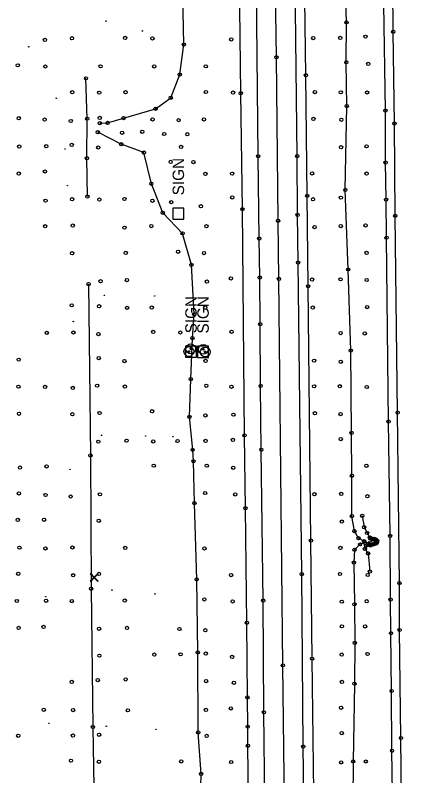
# Model space of a CAD drawing. Extents: x 20503438 to 20508873, y 7964251 to 7984667.
# Drawn here: x 20505218.1 to 20505460.6, y 7983269.7 to 7983735.5 of the extents above; entities that cross this region are included whole.
import ezdxf

# ---------------------------------------------------------------- set-up
doc = ezdxf.new("R2010")
doc.units = 0
for name, color, linetype in [('SurBreakLine', 7, 'Continuous'), ('SurConcreteSlab', 7, 'Continuous'), ('SurControl', 7, 'Continuous'), ('SurDrainageArrowDown', 7, 'Continuous'), ('SurDrainageArrowUp', 7, 'Continuous'), ('SurEdgeRoadPaved', 7, 'Continuous'), ('SurEdgeShoulderPaved', 7, 'Continuous'), ('SurFenceWire', 7, 'Continuous'), ('SurPointsNonDTM', 7, 'Continuous'), ('SurRoadPoints', 7, 'Continuous'), ('SurSurveyPoints', 7, 'Continuous')]:
    doc.layers.add(name, color=color, linetype=linetype)

msp = doc.modelspace()

# ---------------------------------------------------------------- linework, layer by layer
at = {"layer": 'SurBreakLine'}
for points in [[(20505388.09, 7982786.72), (20505387.46, 7982826.69), (20505386.97, 7982893.61), (20505385.8, 7982999.79), (20505385.32, 7983030.07), (20505384.98, 7983076.27), (20505384.47, 7983119.49), (20505384.1, 7983167.57), (20505382.15, 7983337.32), (20505379.76, 7983573.99), (20505379.24, 7983609.63), (20505378.24, 7983709.76), (20505377.29, 7983778.59), (20505376.87, 7983823.71), (20505376.2, 7983914.92), (20505375.66, 7983955.45), (20505374.47, 7984054.03), (20505371.04, 7984409.5), (20505370.34, 7984465.16)], [(20505430.81, 7983428.95), (20505431.94, 7983421.89), (20505433.78, 7983418.39), (20505435.46, 7983415.54), (20505437.89, 7983414.91), (20505439.2, 7983414.35), (20505439.89, 7983413.53), (20505439.86, 7983412.7), (20505439.4, 7983412.02), (20505437.62, 7983411.33), (20505436.03, 7983410.93), (20505435.76, 7983410.73), (20505434.14, 7983411.03), (20505433.19, 7983410.64), (20505432.43, 7983408.64), (20505434.42, 7983405.87), (20505435.48, 7983394.78)]]:
    msp.add_lwpolyline(points, dxfattribs=at)
at = {"layer": 'SurConcreteSlab'}
msp.add_lwpolyline([(20505435.85, 7983415.35), (20505438.25, 7983414.57), (20505439.21, 7983414.26), (20505439.53, 7983413.73), (20505439.61, 7983412.57), (20505439.09, 7983412.1), (20505438.55, 7983411.79), (20505435.96, 7983411), (20505435.9, 7983411.25), (20505438.99, 7983412.12), (20505438.94, 7983414.02), (20505437.2, 7983414.63), (20505435.64, 7983415.19)], dxfattribs=at)
at = {"layer": 'SurControl'}
msp.add_lwpolyline([(20505268.93, 7983393.31), (20505268.67, 7983393.56), (20505266.53, 7983391.34), (20505264.39, 7983393.56), (20505264.13, 7983393.31), (20505266.28, 7983391.08), (20505264.13, 7983388.85), (20505264.39, 7983388.6), (20505266.53, 7983390.82), (20505268.67, 7983388.6), (20505268.93, 7983388.85), (20505266.78, 7983391.08)], close=True, dxfattribs=at)
for centre in [(20505273.7, 7983731.89), (20505296.12, 7983725.88), (20505226.42, 7983716.17), (20505243.27, 7983684.65), (20505248.61, 7983653.5), (20505250.04, 7983631.09), (20505272.81, 7983563.94), (20505303.65, 7983563.47), (20505253.69, 7983547.89), (20505271.04, 7983478.26), (20505298.03, 7983477.81), (20505314.75, 7983477.39), (20505251.69, 7983457.37), (20505236.87, 7983379.43), (20505277.36, 7983383.39), (20505303.75, 7983381.07), (20505238.75, 7983301.84), (20505273.87, 7983300.04), (20505304.38, 7983298.09)]:
    msp.add_circle(centre, 0.15, dxfattribs=at)
at = {"layer": 'SurDrainageArrowDown'}
msp.add_lwpolyline([(20505331.52, 7983247.58), (20505332.03, 7983270.82), (20505330.3, 7983296.26), (20505330, 7983345.23), (20505329.34, 7983389.92), (20505327.98, 7983436.68), (20505327.39, 7983462.27), (20505326.88, 7983469.31), (20505324.92, 7983489.49), (20505325.74, 7983512.6), (20505326.72, 7983537.72), (20505327.84, 7983552.32), (20505326.1, 7983582.56), (20505320.66, 7983601.9), (20505308.53, 7983614.51), (20505301.56, 7983632.27), (20505297, 7983651.4), (20505283.09, 7983656.45), (20505268.69, 7983663.8)], dxfattribs=at)
at = {"layer": 'SurDrainageArrowUp'}
for points in [[(20505269.92, 7983669.38), (20505274.77, 7983669.53), (20505284.53, 7983672.48), (20505304.14, 7983678.22), (20505313.43, 7983684.93), (20505319, 7983699.12), (20505321.46, 7983717.49), (20505321, 7983737.68), (20505321.32, 7983758.43), (20505323.53, 7983782.34), (20505317.99, 7983807.64), (20505321.24, 7983834.42), (20505321.13, 7983884.66), (20505321.58, 7983916.57), (20505320.13, 7983948.66), (20505320.6, 7983976.69), (20505320.82, 7984005.51), (20505319.96, 7984030.22), (20505318.49, 7984055.46), (20505317.7, 7984079.41), (20505317.25, 7984104.99), (20505316.36, 7984122.1)], [(20505431.94, 7983413.35), (20505428.59, 7983415.16), (20505426.01, 7983419.53), (20505424.51, 7983428.73), (20505424.44, 7983453.4), (20505424.24, 7983479.66), (20505423.78, 7983530.09), (20505422.18, 7983579.75), (20505420.43, 7983628.49), (20505421.29, 7983679.84), (20505421.05, 7983706.71), (20505421.16, 7983731.09), (20505419.67, 7983779.95)], [(20505435.69, 7983412.57), (20505432.5, 7983412.27), (20505429.44, 7983411.43), (20505426.11, 7983408.1), (20505425.72, 7983400.28), (20505426.05, 7983374.69), (20505426.24, 7983351.03), (20505426.02, 7983326.08), (20505425.25, 7983278.5), (20505424.77, 7983230.05), (20505424.95, 7983179.92)]]:
    msp.add_lwpolyline(points, dxfattribs=at)
at = {"layer": 'SurEdgeRoadPaved'}
for points in [[(20505399.87, 7982796.43), (20505397.64, 7982996.42), (20505397.31, 7983043.62), (20505395.75, 7983196.59), (20505394.62, 7983287.56), (20505393.71, 7983393.22), (20505391.47, 7983583.96), (20505391.16, 7983613.2), (20505390.95, 7983649.19), (20505388.69, 7983846.62), (20505387.86, 7983937.63), (20505387.13, 7984000.04), (20505387.09, 7984002.85), (20505386.65, 7984030.88), (20505382.6, 7984465.04)], [(20505460.57, 7982745.92), (20505460.02, 7982819.87), (20505458.85, 7982918.92), (20505458.72, 7982952.55), (20505457.28, 7983055.18), (20505456.07, 7983138.84), (20505455.85, 7983167.22), (20505455.42, 7983198.13), (20505455.22, 7983224.45), (20505454.85, 7983254.02), (20505454.55, 7983292.83), (20505453.72, 7983358.98), (20505453.59, 7983387.67), (20505452.51, 7983492.09), (20505451.03, 7983612.62), (20505450.51, 7983669.13), (20505449.78, 7983725.38), (20505449.64, 7983752.99)], [(20505376.87, 7982720.03), (20505375.97, 7982814.93), (20505375.18, 7982868.35), (20505374.84, 7982896.8), (20505373.9, 7983003.41), (20505373.63, 7983032.61), (20505373.23, 7983073.5), (20505372.9, 7983110.52), (20505372.72, 7983130.62), (20505372.2, 7983185.46), (20505371.76, 7983214.03), (20505371.18, 7983254.01), (20505370.55, 7983308.55), (20505370.11, 7983376.99), (20505368.96, 7983469.33), (20505368.55, 7983508.46), (20505368.26, 7983546.26), (20505367.99, 7983574.82), (20505367.67, 7983598.7), (20505367.02, 7983649.08), (20505365.92, 7983751.56)]]:
    msp.add_lwpolyline(points, dxfattribs=at)
at = {"layer": 'SurEdgeShoulderPaved'}
for points in [[(20505366.98, 7982718.13), (20505365.41, 7982861.87), (20505365.07, 7982881.72), (20505364.41, 7982928.72), (20505364.19, 7982960.53), (20505363.22, 7983054.03), (20505362.96, 7983074.76), (20505362.61, 7983110.31), (20505362.42, 7983145.46), (20505361.97, 7983183.06), (20505361.41, 7983217.22), (20505361.15, 7983254.72), (20505360.71, 7983288.06), (20505360.6, 7983299.77), (20505360.47, 7983317.66), (20505360.11, 7983363.4), (20505359.23, 7983433.57), (20505358.71, 7983478.18), (20505357.37, 7983616.7), (20505356.33, 7983687.67), (20505355.63, 7983757.41)], [(20505406.44, 7982753), (20505405.66, 7982815.99), (20505404.36, 7982949.58), (20505403.42, 7983021.17), (20505402.75, 7983090.32), (20505402.21, 7983129.29), (20505402.08, 7983165.66), (20505401.47, 7983227.06), (20505400.04, 7983341.4), (20505399.38, 7983413.75), (20505397.66, 7983569.46), (20505397.07, 7983624.87), (20505396.26, 7983698.73), (20505395.49, 7983760.73)], [(20505454.87, 7982799.91), (20505454.43, 7982834.05), (20505454.19, 7982863.65), (20505453.63, 7982922.83), (20505451.09, 7983092.97), (20505450.78, 7983121.42), (20505450.67, 7983149.63), (20505450.35, 7983185.44), (20505449.91, 7983215.31), (20505449.29, 7983259.23), (20505449.04, 7983285.01), (20505448.83, 7983321.6), (20505448.42, 7983357.03), (20505448.19, 7983377.57), (20505447.91, 7983416.56), (20505446.96, 7983486.61), (20505445.72, 7983599.24), (20505445.42, 7983622.54), (20505445.14, 7983645.21), (20505445.01, 7983677.11), (20505444.05, 7983741.95)]]:
    msp.add_lwpolyline(points, dxfattribs=at)
at = {"layer": 'SurFenceWire'}
for points in [[(20505262.37, 7983624.43), (20505262.08, 7983647.88), (20505262.23, 7983672.11), (20505261.49, 7983696.84)], [(20505263.07, 7983570.84), (20505264.2, 7983465.89), (20505264.6, 7983384.22), (20505265.76, 7983299.57), (20505267.13, 7983213.61), (20505277.91, 7983026.79), (20505279.9, 7982903.03), (20505280.94, 7982831.19), (20505284.45, 7982664.16), (20505302.4, 7982645.24), (20505317.11, 7982628.42), (20505340.63, 7982610.34)]]:
    msp.add_lwpolyline(points, dxfattribs=at)
at = {"layer": 'SurPointsNonDTM'}
for centre in [(20505261.49, 7983696.84), (20505262.23, 7983672.11), (20505262.08, 7983647.88), (20505262.37, 7983624.43), (20505263.07, 7983570.84), (20505264.2, 7983465.89), (20505264.6, 7983384.22), (20505265.76, 7983299.57)]:
    msp.add_circle(centre, 1, dxfattribs=at)
at = {"layer": 'SurRoadPoints'}
for points in [[(20505321.53, 7983613.98), (20505321.53, 7983613.98), (20505321.53, 7983617.41), (20505314.67, 7983617.41), (20505314.67, 7983610.55), (20505321.53, 7983610.55), (20505321.53, 7983613.98)], [(20505329.29, 7983529.45), (20505329.29, 7983529.45), (20505329.29, 7983532.88), (20505322.43, 7983532.88), (20505322.43, 7983526.02), (20505329.29, 7983526.02), (20505329.29, 7983529.45)], [(20505336.65, 7983529.32), (20505336.65, 7983529.32), (20505336.65, 7983532.75), (20505329.79, 7983532.75), (20505329.79, 7983525.89), (20505336.65, 7983525.89), (20505336.65, 7983529.32)]]:
    msp.add_lwpolyline(points, dxfattribs=at)
for centre, radius in [((20505325.63, 7983531.17), 3), ((20505333.39, 7983530.88), 3), ((20505324.54, 7983529.51), 3), ((20505324.54, 7983529.51), 0.5), ((20505325.63, 7983531.17), 0.5), ((20505334.55, 7983529.28), 3), ((20505333.39, 7983530.88), 0.5), ((20505334.55, 7983529.28), 0.5)]:
    msp.add_circle(centre, radius, dxfattribs=at)
at = {"layer": 'SurSurveyPoints'}
for centre in [(20505421.16, 7983731.09), (20505449.78, 7983725.38), (20505236.34, 7983720.37), (20505252.92, 7983721.41), (20505285.46, 7983721.62), (20505302.22, 7983721.27), (20505350.55, 7983720.65), (20505400.75, 7983721.47), (20505417.35, 7983721.62), (20505432.8, 7983722.37), (20505321.46, 7983717.49), (20505378.24, 7983709.76), (20505219.65, 7983704.81), (20505236.59, 7983704.08), (20505270.47, 7983704.19), (20505303.31, 7983704.11), (20505334.87, 7983704.17), (20505421.05, 7983706.71), (20505434.47, 7983705.65), (20505319, 7983699.12), (20505396.26, 7983698.73), (20505253.08, 7983688.3), (20505269.59, 7983688.06), (20505285.74, 7983688.33), (20505334.97, 7983688.45), (20505351.62, 7983688.09), (20505356.33, 7983687.67), (20505401.78, 7983688.4), (20505417.63, 7983688.26), (20505433.81, 7983688.16), (20505313.43, 7983684.93), (20505304.14, 7983678.22), (20505421.29, 7983679.84), (20505445.01, 7983677.11), (20505220.32, 7983672.38), (20505236.16, 7983671.56), (20505269.94, 7983672.58), (20505284.53, 7983672.48), (20505302.28, 7983671.7), (20505333.78, 7983671.64), (20505400.86, 7983671.95), (20505418, 7983671.49), (20505252.16, 7983670.71), (20505269.92, 7983669.38), (20505274.77, 7983669.53), (20505318.29, 7983671.21), (20505450.51, 7983669.13), (20505268.69, 7983663.8), (20505283.62, 7983663.47), (20505295.95, 7983664.09), (20505309.47, 7983662.72), (20505323.6, 7983662.59), (20505220.56, 7983655.07), (20505237.12, 7983655.24), (20505252.75, 7983656.06), (20505268.97, 7983654.47), (20505283.09, 7983656.45), (20505319.8, 7983654.85), (20505417.82, 7983654.6), (20505433.49, 7983655.17), (20505297, 7983651.4), (20505367.02, 7983649.08), (20505390.95, 7983649.19), (20505313.41, 7983645.63), (20505327.33, 7983645.52), (20505445.14, 7983645.21), (20505236.3, 7983639.77), (20505220.29, 7983638.52), (20505334.67, 7983638.3), (20505351.06, 7983638.46), (20505400.07, 7983638.57), (20505433.44, 7983638.5), (20505301.56, 7983632.27), (20505397.07, 7983624.87), (20505420.43, 7983628.49), (20505236.76, 7983621.92), (20505253.01, 7983622.77), (20505269.69, 7983622.56), (20505285.05, 7983622.93), (20505302.23, 7983621.86), (20505313.76, 7983620.99), (20505351.15, 7983623.87), (20505400.61, 7983622.8), (20505417.74, 7983623.76), (20505445.42, 7983622.54), (20505331.95, 7983618.47), (20505357.37, 7983616.7), (20505308.53, 7983614.51), (20505391.16, 7983613.2), (20505451.03, 7983612.62), (20505236.47, 7983606.26), (20505253.38, 7983606.64), (20505301.53, 7983606.37), (20505335.28, 7983606.24), (20505379.24, 7983609.63), (20505417.65, 7983606.31), (20505432.83, 7983606.74), (20505285.06, 7983605.38), (20505320.66, 7983601.9), (20505401.58, 7983605.71), (20505367.67, 7983598.7), (20505445.72, 7983599.24), (20505252.95, 7983589.73), (20505285.86, 7983589.88), (20505317.93, 7983590.62), (20505333.84, 7983589.81), (20505433.49, 7983589.89), (20505391.47, 7983583.96), (20505326.1, 7983582.56), (20505422.18, 7983579.75), (20505350.34, 7983574.28), (20505367.99, 7983574.82), (20505379.76, 7983573.99), (20505400.09, 7983573.6), (20505417.55, 7983573.74), (20505270.43, 7983572.54), (20505286.6, 7983573.26), (20505335.64, 7983572.35), (20505397.66, 7983569.46), (20505433.54, 7983573.32), (20505252.72, 7983557.79), (20505269.5, 7983557.23), (20505286.68, 7983556.27), (20505301.78, 7983556.43), (20505334.58, 7983556.43), (20505400.5, 7983556.44), (20505433.83, 7983556.75), (20505327.84, 7983552.32), (20505368.26, 7983546.26), (20505253.81, 7983541.17), (20505302.7, 7983541.5), (20505319.32, 7983541.17), (20505350.74, 7983541.64), (20505237.42, 7983540.97), (20505269.11, 7983540.2), (20505326.72, 7983537.72), (20505417.59, 7983540.81), (20505432.34, 7983540.63), (20505423.78, 7983530.09), (20505220.25, 7983524.53), (20505269.35, 7983525.52), (20505285.08, 7983523.65), (20505334.81, 7983523.77), (20505401.27, 7983523.92), (20505417.63, 7983523.23), (20505268.3, 7983508.61), (20505325.74, 7983512.6), (20505335.24, 7983508.54), (20505368.55, 7983508.46), (20505220.08, 7983507.99), (20505236.42, 7983507.86), (20505253.43, 7983507.2), (20505285.37, 7983508.08), (20505350.67, 7983507.95), (20505401.33, 7983508.21), (20505417.08, 7983508.26), (20505433.61, 7983507.77), (20505220.44, 7983491.4), (20505253.13, 7983491.11), (20505269.81, 7983491.87), (20505302.02, 7983492.94), (20505334.69, 7983490.35), (20505351.86, 7983490.83), (20505401.78, 7983491.69), (20505417.54, 7983491.17), (20505452.51, 7983492.09), (20505324.92, 7983489.49), (20505446.96, 7983486.61), (20505358.71, 7983478.18), (20505417.61, 7983475.89), (20505424.24, 7983479.66), (20505269.06, 7983474.32), (20505286.35, 7983474.92), (20505302.71, 7983474.49), (20505317.66, 7983474.71), (20505334.78, 7983474.81), (20505351.57, 7983475.38), (20505326.88, 7983469.31), (20505368.96, 7983469.33), (20505327.39, 7983462.27), (20505221.04, 7983458.43), (20505237.36, 7983459.12), (20505303.01, 7983459.59), (20505335.55, 7983459.6), (20505351.74, 7983458.3), (20505433.36, 7983459.58), (20505424.44, 7983453.4), (20505220.36, 7983442.62), (20505236.72, 7983441.66), (20505252.11, 7983440.72), (20505270.01, 7983442.07), (20505334.54, 7983442.86), (20505352.97, 7983441.99), (20505401.5, 7983442.11), (20505417.92, 7983442.32), (20505433.99, 7983440.92), (20505327.98, 7983436.68), (20505359.23, 7983433.57), (20505219.71, 7983426.37), (20505235.81, 7983426.46), (20505269.31, 7983425.89), (20505418.3, 7983425.36), (20505424.51, 7983428.73), (20505430.81, 7983428.95), (20505431.94, 7983421.89), (20505426.01, 7983419.53), (20505433.78, 7983418.39), (20505435.46, 7983415.54), (20505435.85, 7983415.35), (20505447.91, 7983416.56), (20505399.38, 7983413.75), (20505428.59, 7983415.16), (20505429.44, 7983411.43), (20505431.94, 7983413.35), (20505432.5, 7983412.27), (20505433.19, 7983410.64), (20505434.14, 7983411.03), (20505435.64, 7983415.19), (20505435.69, 7983412.57), (20505435.76, 7983410.73), (20505435.9, 7983411.25), (20505435.96, 7983411), (20505436.03, 7983410.93), (20505437.2, 7983414.63), (20505437.62, 7983411.33), (20505437.89, 7983414.91), (20505438.25, 7983414.57), (20505438.55, 7983411.79), (20505438.94, 7983414.02), (20505438.99, 7983412.12), (20505439.09, 7983412.1), (20505439.2, 7983414.35), (20505439.21, 7983414.26), (20505439.4, 7983412.02), (20505439.53, 7983413.73), (20505439.61, 7983412.57), (20505439.86, 7983412.7), (20505439.89, 7983413.53), (20505220.72, 7983409.37), (20505236.67, 7983408.94), (20505253.21, 7983409.49), (20505285.53, 7983409.24), (20505334.07, 7983408.95), (20505417.45, 7983409.21), (20505426.11, 7983408.1), (20505432.43, 7983408.64), (20505434.42, 7983405.87), (20505425.72, 7983400.28), (20505219.99, 7983393.44), (20505253.64, 7983392.53), (20505269.45, 7983393.3), (20505350.42, 7983392.56), (20505393.71, 7983393.22), (20505417.16, 7983393.27), (20505434.14, 7983392.64), (20505435.48, 7983394.78), (20505329.34, 7983389.92), (20505453.59, 7983387.67), (20505219.11, 7983376.74), (20505237.07, 7983376.9), (20505252.82, 7983376.67), (20505285.24, 7983377.01), (20505334.04, 7983377.71), (20505351.39, 7983376.47), (20505370.11, 7983376.99), (20505418.29, 7983376.31), (20505426.05, 7983374.69), (20505433.54, 7983376.58), (20505448.19, 7983377.57), (20505220.22, 7983360.24), (20505235.53, 7983360.86), (20505269.56, 7983359.75), (20505286.64, 7983360.24), (20505318.75, 7983359.56), (20505360.11, 7983363.4), (20505418.37, 7983361.19), (20505432.59, 7983361.18), (20505334.66, 7983358.81), (20505448.42, 7983357.03), (20505453.72, 7983358.98), (20505426.24, 7983351.03), (20505269.68, 7983343.24), (20505303.4, 7983343.91), (20505319.49, 7983344.07), (20505330, 7983345.23), (20505334.88, 7983344.52), (20505351.05, 7983342.52), (20505400.04, 7983341.4), (20505418.2, 7983343.88), (20505434.08, 7983344.28), (20505382.15, 7983337.32), (20505252.75, 7983327.15), (20505268.73, 7983328.3), (20505285.83, 7983328.71), (20505335.14, 7983327.7), (20505418.32, 7983327.18), (20505352.18, 7983326.62), (20505426.02, 7983326.08), (20505360.47, 7983317.66), (20505448.83, 7983321.6), (20505235.62, 7983310.14), (20505253.59, 7983309.94), (20505287.21, 7983309.76), (20505334.96, 7983310), (20505350.27, 7983310.92), (20505370.55, 7983308.55), (20505417.85, 7983311.37), (20505360.6, 7983299.77), (20505219.96, 7983294.17), (20505253.47, 7983294.33), (20505269.53, 7983294.77), (20505330.3, 7983296.26), (20505418.25, 7983295.86), (20505335.44, 7983294.07), (20505454.55, 7983292.83), (20505360.71, 7983288.06), (20505394.62, 7983287.56), (20505449.04, 7983285.01), (20505252.29, 7983278.92), (20505269.42, 7983278.23), (20505319.91, 7983278.49), (20505350.47, 7983278.11), (20505417.9, 7983277.89), (20505425.25, 7983278.5), (20505433.01, 7983278.43), (20505332.03, 7983270.82)]:
    msp.add_circle(centre, 1, dxfattribs=at)

# ---------------------------------------------------------------- texts
at = {"layer": 'SurRoadPoints'}
for p in [(20505321.6, 7983625.19), (20505329.36, 7983540.66), (20505336.72, 7983540.53)]:
    msp.add_text('SIGN', height=6.995, rotation=90, dxfattribs=at).set_placement(p)

doc.saveas('drawing.dxf')
